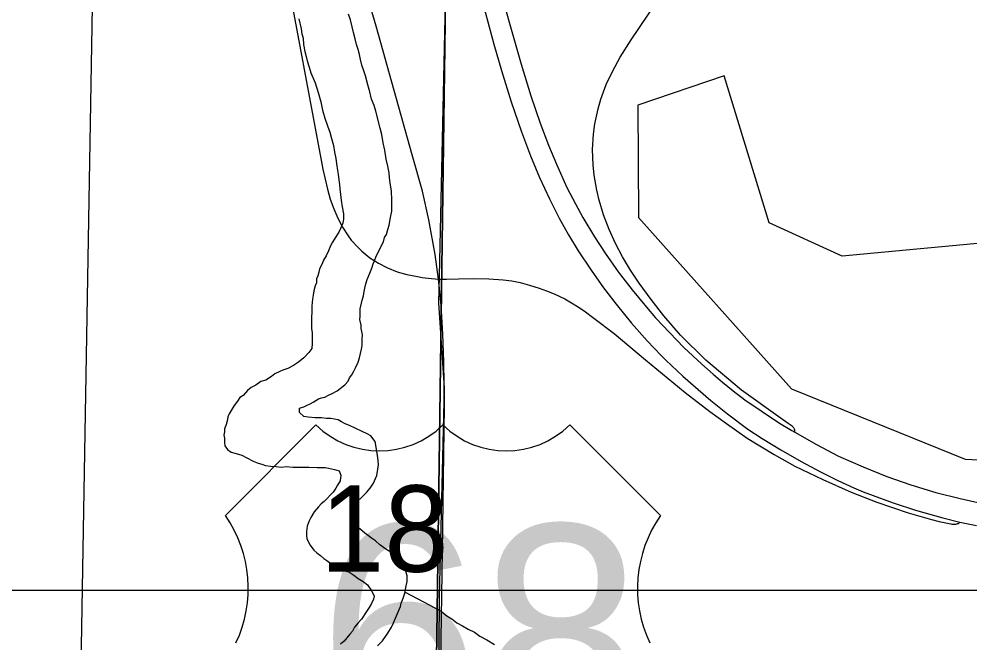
# Model space of a CAD drawing. Extents: x 0 to 68, y 0 to 52.9.
# Drawn here: x 43.605 to 44.214, y 34.705 to 35.105 of the extents above; entities that cross this region are included whole.
import ezdxf

# ---------------------------------------------------------------- set-up
doc = ezdxf.new("R2010")
doc.units = 0
for name, color, linetype in [('Default', 7, 'Continuous'), ('GM_X_Minor_Lake', 7, 'Continuous'), ('GM_X_Minor_River', 7, 'Continuous'), ('GM_X_State_Route', 7, 'Continuous'), ('GM_X_Township', 7, 'Continuous')]:
    doc.layers.add(name, color=color, linetype=linetype)

msp = doc.modelspace()

# ---------------------------------------------------------------- linework, layer by layer
at = {"layer": 'Default'}
for p, q in [((43.79504, 34.84488), (43.73704, 34.78687)), ((44.01547, 34.78687), (43.95747, 34.84488)), ((42.25806, 34.73908), (49.65006, 34.73908))]:
    msp.add_line(p, q, dxfattribs=at)
for points in [[(43.64162, 32.7683), (43.64334, 34.0176), (43.64455, 34.6783), (43.65599, 35.34849), (43.66788, 36.0083), (43.67702, 36.44587), (43.68602, 36.84543), (43.69035, 37.04683), (43.69592, 37.28989), (43.69757, 37.31546), (43.70235, 37.35703), (43.70606, 37.38349), (43.71865, 37.45038), (43.791, 37.87267), (43.79415, 37.89545), (43.79589, 37.91564), (43.79763, 37.93547), (43.7985, 37.95966), (43.79937, 37.99098), (43.80146, 38.12323), (43.80732, 38.54108), (43.80967, 38.71924)], [(43.77412, 35.14433), (43.79941, 35.00854), (43.80235, 34.99571), (43.80418, 34.98936), (43.8064, 34.98318), (43.80903, 34.97713), (43.81209, 34.97135), (43.81566, 34.96584), (43.81762, 34.96321), (43.82202, 34.95832), (43.82437, 34.95604), (43.82948, 34.95191), (43.83498, 34.94834), (43.84082, 34.94532), (43.84695, 34.94293), (43.85328, 34.94112), (43.85995, 34.93984), (43.86304, 34.93926), (43.86686, 34.93871), (43.87343, 34.93818)], [(44.10146, 34.84035), (44.10157, 34.84079), (44.10157, 34.84105), (44.1015, 34.84152), (44.10144, 34.84178), (44.10138, 34.84199), (44.10128, 34.84229), (44.10109, 34.84262), (44.10096, 34.84285), (44.10073, 34.84316), (44.10057, 34.84334), (44.10024, 34.84365), (44.09979, 34.84406), (44.09922, 34.84448), (44.09728, 34.8459), (44.09222, 34.84953), (44.06741, 34.86723), (44.04462, 34.88642), (44.02839, 34.90232), (44.01771, 34.91478), (44.00955, 34.92507), (44.00179, 34.93568), (43.99636, 34.9439), (43.99131, 34.95235), (43.98671, 34.96108), (43.98263, 34.97003), (43.97914, 34.97924), (43.97626, 34.98867), (43.97472, 34.99504), (43.97308, 35.00476), (43.97241, 35.01129), (43.97212, 35.02113), (43.97269, 35.03096), (43.97353, 35.03747), (43.97554, 35.04711), (43.97737, 35.0534), (43.98077, 35.06264), (43.98496, 35.07154), (43.98971, 35.08016), (43.99668, 35.0913), (44.02419, 35.13222)], [(43.87617, 34.77903), (43.87618, 34.77993), (43.87725, 34.85687), (43.87687, 34.88535), (43.87613, 34.90287), (43.8751, 34.92144), (43.87386, 34.93419), (43.87343, 34.93818), (43.87138, 34.95395), (43.86725, 34.97604), (43.86312, 34.99442), (43.85666, 35.01774), (43.83358, 35.10006), (43.82588, 35.12626)], [(43.87343, 34.93818), (43.87867, 34.93827), (43.88629, 34.93842), (43.89575, 34.93869), (43.90563, 34.93837), (43.91494, 34.93775), (43.92041, 34.93705), (43.92569, 34.93598), (43.9317, 34.9344), (43.93795, 34.93232), (43.94259, 34.93077), (43.94746, 34.92879), (43.95435, 34.92554), (43.95966, 34.92247), (43.9625, 34.92074), (43.96668, 34.91787), (43.97297, 34.91316), (43.98594, 34.90345), (44.00598, 34.88659), (44.03141, 34.86567), (44.04704, 34.85359), (44.05771, 34.84587), (44.07106, 34.83637), (44.08825, 34.82599), (44.1015, 34.8186), (44.11945, 34.81001), (44.13748, 34.80198), (44.15395, 34.79548), (44.17415, 34.78874), (44.18893, 34.78438), (44.19397, 34.78318), (44.20136, 34.78152), (44.20208, 34.78141), (44.20298, 34.78133), (44.20346, 34.78133), (44.20399, 34.78135), (44.20448, 34.7814), (44.20501, 34.78152), (44.20548, 34.78164), (44.20588, 34.78177), (44.20608, 34.78183), (44.20624, 34.7819), (44.2064, 34.78198), (44.20655, 34.7821), (44.20674, 34.78226), (44.20683, 34.78235), (44.20695, 34.78249), (44.20713, 34.7827)], [(43.87552, 34.73578), (43.87617, 34.77903)], [(43.86754, 34.03616), (43.86974, 34.21992), (43.87002, 34.24288), (43.87105, 34.32492), (43.87214, 34.41022), (43.87342, 34.54169), (43.87405, 34.60627), (43.87511, 34.70803), (43.87552, 34.73578)]]:
    msp.add_lwpolyline(points, dxfattribs=at)
for points in [[(42.82102, 35.30893), (43.8802, 35.29067), (43.86646, 34.27144), (43.86565, 34.24064), (42.80414, 34.29415)], [(43.8802, 35.29067), (44.90228, 35.2801), (44.84933, 34.26177), (43.86646, 34.27144)]]:
    msp.add_lwpolyline(points, close=True, dxfattribs=at)
for centre, radius, start, end in [((43.83565, 34.88631), 0.05801, 225.573, 314.427), ((43.91686, 34.88631), 0.05801, 225.573, 314.427), ((43.67051, 34.74029), 0.08121, 334.54712, 35.00093), ((44.082, 34.74029), 0.08121, 144.99907, 205.45288)]:
    msp.add_arc(centre, radius, start, end, dxfattribs=at)
at = {"layer": 'GM_X_Minor_Lake'}
for points in [[(44.05625, 35.06822), (44.001, 35.0495), (44.0015, 34.97756), (44.09931, 34.86804), (44.21061, 34.82307), (44.29578, 34.81898)], [(44.05625, 35.06822), (44.001, 35.0495), (44.0015, 34.97756), (44.09931, 34.86804), (44.21061, 34.82307), (44.29578, 34.81898), (44.30592, 34.86951), (44.27227, 34.9217), (44.2365, 34.96266), (44.1319, 34.9529), (44.08508, 34.97428), (44.05625, 35.06822)], [(44.29578, 34.81898), (44.30592, 34.86951), (44.27227, 34.9217), (44.2365, 34.96266), (44.1319, 34.9529), (44.08508, 34.97428), (44.05625, 35.06822)]]:
    msp.add_lwpolyline(points, dxfattribs=at)
at = {"layer": 'GM_X_Minor_River'}
for points in [[(43.8283, 35.06255), (43.82674, 35.06819), (43.82557, 35.07142), (43.8244, 35.07505), (43.82363, 35.07867), (43.82286, 35.08189), (43.82209, 35.08512), (43.82091, 35.08834), (43.82014, 35.09197), (43.81898, 35.096), (43.81821, 35.09963), (43.81705, 35.10406), (43.81588, 35.10769)], [(43.78409, 35.1048), (43.78564, 35.09835), (43.78601, 35.09514), (43.78678, 35.09231), (43.78715, 35.08829), (43.78791, 35.08386), (43.78868, 35.08064), (43.78946, 35.07782), (43.79062, 35.07379), (43.79179, 35.07016), (43.79454, 35.0637), (43.79649, 35.05765), (43.79804, 35.05161), (43.7992, 35.04637), (43.80075, 35.04113), (43.80231, 35.03629), (43.80388, 35.03226), (43.80505, 35.02823), (43.80621, 35.02379), (43.80697, 35.01936), (43.80773, 35.01534), (43.80849, 35.01051), (43.80924, 35.00527), (43.80961, 35.00165), (43.80999, 34.99884), (43.81036, 34.99602), (43.81072, 34.9924), (43.81109, 34.98878), (43.81185, 34.98435), (43.81261, 34.97992), (43.81258, 34.97671), (43.81215, 34.9739), (43.81092, 34.9711), (43.80968, 34.9683), (43.80724, 34.96471), (43.8056, 34.96191), (43.80437, 34.95951), (43.80314, 34.95631), (43.8015, 34.95311), (43.79986, 34.95031), (43.79904, 34.94791), (43.79739, 34.94471), (43.79697, 34.94271), (43.79615, 34.94031), (43.79532, 34.9383), (43.7953, 34.93589), (43.79447, 34.93389), (43.79364, 34.93069), (43.79321, 34.92788), (43.79278, 34.92547), (43.79234, 34.92106), (43.79232, 34.91904), (43.7923, 34.91704), (43.79227, 34.91382), (43.79223, 34.9102), (43.7922, 34.90659), (43.79257, 34.90377), (43.79254, 34.90015), (43.7925, 34.89694), (43.79247, 34.89373), (43.79044, 34.89134)], [(43.81913, 34.78373), (43.81756, 34.78777), (43.81799, 34.79058), (43.82044, 34.79417), (43.82166, 34.79617), (43.8241, 34.79855), (43.82735, 34.80173), (43.82978, 34.80452), (43.83182, 34.80772), (43.83306, 34.81052), (43.83388, 34.81252), (43.83472, 34.81653), (43.83515, 34.81934), (43.83478, 34.82215), (43.83441, 34.82537), (43.83403, 34.82819), (43.83289, 34.83423), (43.83011, 34.83787), (43.82771, 34.83911), (43.82451, 34.84075), (43.82011, 34.8428), (43.81651, 34.84445), (43.81371, 34.84568), (43.81131, 34.84691), (43.80931, 34.84814), (43.8069, 34.84857), (43.8045, 34.84899), (43.80168, 34.84902), (43.79847, 34.84946), (43.79445, 34.8495), (43.79003, 34.84995), (43.78722, 34.85038), (43.78443, 34.85282), (43.78446, 34.85563), (43.78728, 34.8564), (43.78931, 34.85759), (43.79132, 34.85837), (43.79334, 34.85956), (43.79658, 34.86153), (43.7986, 34.86232), (43.80061, 34.8627), (43.80303, 34.86388), (43.80546, 34.86506), (43.80869, 34.86663), (43.81355, 34.8706), (43.81558, 34.87299), (43.81641, 34.87499), (43.81803, 34.87698), (43.81926, 34.87938), (43.82049, 34.88178), (43.82213, 34.88498), (43.82296, 34.88778), (43.82422, 34.8934), (43.82465, 34.8958), (43.82467, 34.89821), (43.82469, 34.90022), (43.82472, 34.90263), (43.82433, 34.90465), (43.82395, 34.90666), (43.82397, 34.90867), (43.8232, 34.91229), (43.82322, 34.9143), (43.82325, 34.91712), (43.82327, 34.91913), (43.82411, 34.92273), (43.82453, 34.92474), (43.82536, 34.92754), (43.82579, 34.93035), (43.82621, 34.93236), (43.82705, 34.93516), (43.82788, 34.93797), (43.82952, 34.94197), (43.83076, 34.94517), (43.83159, 34.94798), (43.83242, 34.94998), (43.83365, 34.95278), (43.83488, 34.95517), (43.83652, 34.95878), (43.83816, 34.96197), (43.83899, 34.96478), (43.84022, 34.96677), (43.84105, 34.96998), (43.84188, 34.97279), (43.84274, 34.9776), (43.84358, 34.98161), (43.84365, 34.98884), (43.8433, 34.99447), (43.84255, 34.99971), (43.84218, 35.00292), (43.84181, 35.00614), (43.84105, 35.01057), (43.83989, 35.01501), (43.83914, 35.02064), (43.83798, 35.02547), (43.83723, 35.0307), (43.83606, 35.03474), (43.83335, 35.04562), (43.83218, 35.04924), (43.83062, 35.05328), (43.82946, 35.05811), (43.8283, 35.06255)], [(43.79044, 34.89134), (43.78719, 34.88775), (43.78395, 34.88497), (43.78071, 34.883), (43.77708, 34.88102), (43.77385, 34.87985), (43.77183, 34.87907), (43.7686, 34.8775), (43.76657, 34.87591), (43.76293, 34.87353), (43.75971, 34.87277), (43.75647, 34.87039), (43.75364, 34.86881), (43.75121, 34.86683), (43.74837, 34.86364), (43.74634, 34.86246), (43.74471, 34.86006), (43.74268, 34.85727), (43.73941, 34.85208), (43.73859, 34.85008), (43.73816, 34.84727), (43.73733, 34.84446), (43.7365, 34.84246), (43.73648, 34.84045), (43.73606, 34.83845), (43.73644, 34.83644), (43.73642, 34.83362), (43.7368, 34.83161), (43.73838, 34.82918), (43.74078, 34.82755), (43.74399, 34.82671), (43.74759, 34.82547), (43.75079, 34.82383), (43.75479, 34.82178), (43.75799, 34.82054), (43.76039, 34.81971), (43.7628, 34.81888), (43.76601, 34.81845), (43.76963, 34.81841), (43.77284, 34.81797), (43.77606, 34.81834), (43.78047, 34.81789), (43.78449, 34.81785), (43.79052, 34.81779), (43.79575, 34.81773), (43.80097, 34.81768), (43.80298, 34.81726), (43.80699, 34.81641), (43.80979, 34.81558), (43.81097, 34.81275), (43.81054, 34.80914), (43.8089, 34.80635), (43.80768, 34.80435), (43.80604, 34.80196), (43.80036, 34.79599), (43.79833, 34.7944), (43.79671, 34.79241), (43.79386, 34.78922), (43.79182, 34.78563), (43.79059, 34.78363), (43.78935, 34.78003), (43.78891, 34.77681), (43.78889, 34.7744), (43.78927, 34.77199), (43.79124, 34.76795), (43.79362, 34.76471), (43.79561, 34.76308), (43.79801, 34.76145), (43.8, 34.75942), (43.802, 34.75819), (43.80559, 34.75534), (43.80878, 34.7533), (43.81118, 34.75247), (43.81359, 34.75164), (43.81599, 34.75081), (43.81919, 34.74877), (43.82198, 34.74673), (43.82518, 34.74469), (43.82797, 34.74265), (43.83074, 34.7386), (43.83232, 34.73537), (43.8319, 34.73337), (43.83067, 34.73057), (43.82904, 34.72817), (43.82781, 34.72618), (43.82414, 34.72059), (43.8221, 34.7182), (43.81966, 34.71541), (43.81844, 34.71301), (43.81681, 34.71102), (43.81477, 34.70863), (43.81315, 34.70664), (43.81072, 34.70465)], [(43.83442, 34.7036), (43.83767, 34.70678), (43.84093, 34.71157), (43.84338, 34.71556), (43.84461, 34.71836), (43.84914, 34.72877), (43.84956, 34.73077), (43.8508, 34.73397), (43.85204, 34.73798), (43.85247, 34.74079), (43.85289, 34.74279), (43.85332, 34.7448), (43.85335, 34.74842), (43.85257, 34.75124), (43.8506, 34.75528), (43.84782, 34.75852), (43.84543, 34.76096), (43.84305, 34.76339), (43.83985, 34.76543), (43.83586, 34.76829), (43.83307, 34.77073), (43.83067, 34.77236), (43.82868, 34.77399), (43.82628, 34.77562), (43.8231, 34.77847), (43.82111, 34.7805), (43.81913, 34.78373)], [(43.85204, 34.73798), (43.87523, 34.72568), (43.87882, 34.72283), (43.88202, 34.72079), (43.88521, 34.71835), (43.88881, 34.7163), (43.8924, 34.71425), (43.8964, 34.7122), (43.9, 34.70975), (43.9044, 34.7073), (43.90919, 34.70443)]]:
    msp.add_lwpolyline(points, dxfattribs=at)
at = {"layer": 'GM_X_State_Route'}
for points in [[(43.90949, 35.13497), (43.92645, 35.07564), (43.93255, 35.05552), (43.93846, 35.03808), (43.94386, 35.02395), (43.94891, 35.0118), (43.95569, 34.99681), (43.96109, 34.98627), (43.96586, 34.97762), (43.97334, 34.96522), (43.98016, 34.95474), (43.98851, 34.94292), (43.99733, 34.93144), (44.00652, 34.92026), (44.01225, 34.9135), (44.0304, 34.8945), (44.04197, 34.8837), (44.04923, 34.87741), (44.05515, 34.87227), (44.06214, 34.86676), (44.0695, 34.86094), (44.08068, 34.85339), (44.09162, 34.84598), (44.09956, 34.84129), (44.10146, 34.84035), (44.11527, 34.83237), (44.12952, 34.82491), (44.14517, 34.81806), (44.16048, 34.81184), (44.1758, 34.80651), (44.19168, 34.80165), (44.20739, 34.79783), (44.22063, 34.79488)], [(43.8997, 35.12285), (43.90881, 35.08863), (43.91372, 35.07163), (43.92, 35.05162), (43.92655, 35.0324), (43.93235, 35.01709), (43.93813, 35.00319), (43.94441, 34.98951), (43.95067, 34.97728), (43.95675, 34.96644), (43.96286, 34.95638), (43.97115, 34.94382), (43.97916, 34.93266), (43.98712, 34.92226), (43.99704, 34.91008), (44.00695, 34.89875), (44.01591, 34.88922), (44.01888, 34.88625), (44.02976, 34.87602), (44.04767, 34.86059), (44.05838, 34.85201), (44.07139, 34.84223), (44.08068, 34.83612), (44.09248, 34.82888), (44.10557, 34.82157), (44.11796, 34.81497), (44.12901, 34.80942), (44.13937, 34.80465), (44.14533, 34.80213), (44.16437, 34.79501), (44.17883, 34.79042), (44.19628, 34.7854), (44.20713, 34.7827), (44.21785, 34.7806)]]:
    msp.add_lwpolyline(points, dxfattribs=at)
at = {"layer": 'GM_X_Township'}
msp.add_lwpolyline([(43.82555, 31.14308), (43.84116, 32.12518), (43.84157, 32.15139), (43.84801, 32.65058), (43.84836, 32.67758), (43.85768, 33.1798), (43.85826, 33.20494), (43.86306, 33.73951), (43.8693, 34.2426), (43.87279, 34.5425), (43.87416, 34.73517), (43.87728, 34.86863), (43.87373, 34.92293), (43.87405, 34.94019), (43.87961, 35.19356), (43.87966, 35.21517), (43.87984, 35.28929), (44.02565, 35.2866), (44.03026, 35.28678), (44.67116, 35.28291), (45.19609, 35.27373), (45.98487, 35.25468)], dxfattribs=at)

# ---------------------------------------------------------------- texts
at = {"layer": 'Default'}
msp.add_text('18', height=0.05525, rotation=0.00001, dxfattribs=at).set_placement((43.7977, 34.75096))
msp.add_text('68', height=0.139219, dxfattribs=at).set_placement((43.79657, 34.64185))

doc.saveas('drawing.dxf')
